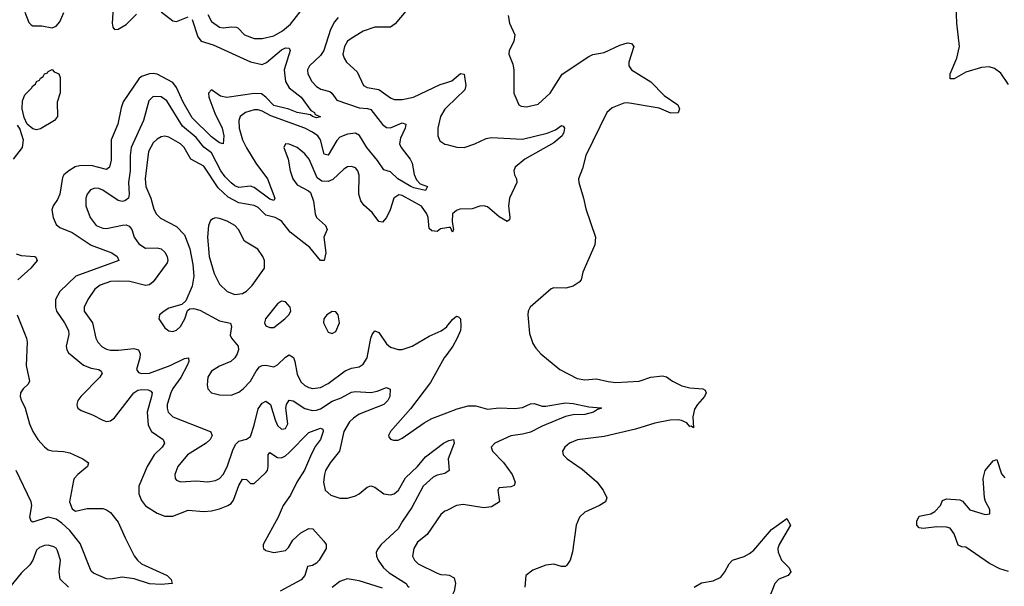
# Model space of a CAD drawing. Header units: inches. Extents: x 1843162 to 1959474, y 907081 to 1016326.
# Tile 310 of 656: x 1937803 to 1942868, y 914915 to 917828. Entities that reach past the tile are written whole.
import ezdxf

# ---------------------------------------------------------------- set-up
doc = ezdxf.new("R2010")
doc.units = ezdxf.units.IN
doc.header["$MEASUREMENT"] = 0
doc.layers.add('B9931', color=7, linetype='Continuous')
doc.layers.add('B9941', color=7, linetype='Continuous')

msp = doc.modelspace()

# ---------------------------------------------------------------- linework, layer by layer
at = {"layer": 'B9931', "color": 5}
for points, elevation in [([(1939825.1, 917914.9), (1939733.7, 917806.3), (1939710.1, 917789.9), (1939630, 917788.9), (1939570, 917768.7), (1939506.4, 917730), (1939490, 917717.4), (1939474.7, 917690), (1939466, 917650), (1939471.5, 917630), (1939484.9, 917610), (1939538.8, 917558.8), (1939572, 917490), (1939590, 917479.7), (1939650, 917468.8), (1939710, 917426.3), (1939730, 917417.6), (1939770, 917416.6), (1939829.6, 917430), (1939966, 917494), (1940000, 917505.3)], 660), ([(1937830, 917866.3), (1937850, 917812.7), (1937861.3, 917801.3), (1937870, 917796.5), (1937916.7, 917796.7), (1937970, 917786.3), (1937990, 917794), (1938010, 917817.3), (1938030, 917865.3)], 620), ([(1938283.6, 917890), (1938278.4, 917810), (1938281.6, 917790), (1938290, 917776.5), (1938310, 917778.9), (1938350, 917803.6), (1938403.2, 917856.8)], 620), ([(1938530, 917867.5), (1938590, 917821.2), (1938610, 917817.7), (1938670, 917843.2)], 620), ([(1938770, 917853.7), (1938790, 917819), (1938830, 917788.6), (1938850, 917785), (1938891.8, 917791.8), (1938916.3, 917790), (1938925.6, 917785.6), (1938959.5, 917750), (1939010, 917731), (1939050.2, 917730.2), (1939110, 917743.9), (1939155.5, 917770), (1939195.6, 917804.4), (1939257.1, 917882.9)], 640), ([(1938690, 917829), (1938719.2, 917739.2), (1938736.9, 917716.9), (1938797.6, 917697.6), (1938990.5, 917610.5), (1939050, 917597.7), (1939072.6, 917607.4), (1939150, 917672), (1939170, 917683), (1939190, 917681.6), (1939194.2, 917670), (1939163.9, 917570), (1939170.1, 917510), (1939190, 917477.1), (1939251.8, 917430), (1939301.5, 917361.5), (1939320.3, 917350), (1939322, 917342), (1939350, 917328), (1939330, 917323.5), (1939309.7, 917330), (1939298.7, 917338.7), (1939230, 917349.9), (1939187.7, 917367.7), (1939110, 917387.4), (1939069.9, 917430), (1939046.6, 917446.6), (1939010, 917447.9), (1938867.8, 917427.8), (1938835.2, 917435.2), (1938790, 917467.6), (1938773.4, 917450), (1938775.3, 917430), (1938807.1, 917347.1), (1938845.3, 917270), (1938853.4, 917230), (1938850, 917189.4), (1938830, 917195.3), (1938790, 917225.3), (1938690, 917322.5), (1938643.3, 917403.3), (1938610, 917478.9), (1938590, 917504.7), (1938510, 917547.2), (1938490, 917551.3), (1938470, 917549.4), (1938430, 917534.8), (1938416.5, 917523.5), (1938335, 917405), (1938324.7, 917375.3), (1938307.5, 917290), (1938274.1, 917210), (1938273.6, 917106.4), (1938264.9, 917070), (1938250, 917057.6), (1938170, 917077.7), (1938110, 917077), (1938089.1, 917070.9), (1938055.3, 917050), (1938030.2, 917030), (1938022.7, 917017.3), (1938008.7, 916930), (1937997, 916903), (1937974.4, 916870), (1937967.8, 916850), (1937974.8, 916810), (1937990, 916774), (1938010, 916759.4), (1938073.2, 916733.2), (1938170, 916668.4), (1938277, 916630), (1938304.6, 916610), (1938312.2, 916590), (1938092, 916510), (1938010.1, 916429.9), (1937986.9, 916390), (1937987.1, 916350), (1937992.7, 916330), (1938033.9, 916270), (1938054.4, 916230), (1938055.6, 916210), (1938042.2, 916150), (1938045.6, 916130), (1938054.4, 916114.4), (1938131.5, 916051.5), (1938170, 916036.9), (1938210.5, 916030), (1938221.6, 916021.6), (1938227.1, 916010), (1938214.8, 915990), (1938116.8, 915890), (1938102.9, 915870), (1938096.2, 915850), (1938099.3, 915839.3), (1938102.8, 915830), (1938118.6, 915818.6), (1938176.7, 915796.7), (1938230, 915769.5), (1938250, 915763), (1938270, 915765.9), (1938290, 915781.1), (1938390.4, 915910), (1938410, 915922.6), (1938430, 915927.5), (1938464.4, 915924.4), (1938477.7, 915917.7), (1938483.7, 915910), (1938481.7, 915890), (1938459.3, 915810), (1938463.9, 915743.9), (1938481.4, 915710), (1938540.2, 915670), (1938547.6, 915650), (1938535.3, 915630), (1938494, 915590), (1938458.9, 915530), (1938416.6, 915430), (1938415, 915390), (1938430, 915355.6), (1938450, 915329.4), (1938510, 915290.1), (1938550, 915275.1), (1938590, 915276.1), (1938670, 915306.7), (1938750, 915299.2), (1938790, 915302.3), (1938830, 915312.4), (1938873.3, 915330), (1938890, 915340.9), (1938902.6, 915357.4), (1938930, 915433.2), (1938950, 915465), (1938970, 915464.4), (1938990, 915442.7), (1939010, 915443.8), (1939070, 915500.1), (1939077.3, 915510), (1939082, 915530), (1939081.4, 915590), (1939090, 915603.2), (1939130, 915577.7), (1939150, 915575.1), (1939170, 915585.1), (1939190, 915603), (1939290, 915705.5), (1939350, 915728.7), (1939362.5, 915722.5), (1939364.9, 915710), (1939350.7, 915670), (1939324.6, 915635.4), (1939304, 915596), (1939268.4, 915511.6), (1939228.1, 915450), (1939196.1, 915383.9), (1939158.8, 915330), (1939132.3, 915270), (1939055.3, 915130), (1939056, 915116), (1939057, 915110), (1939070, 915099.6), (1939110, 915089.2), (1939170, 915099.7), (1939185.2, 915114.8), (1939207.7, 915152.3), (1939250, 915190.6), (1939290, 915211.5), (1939310.5, 915210), (1939367.3, 915147.3), (1939378.9, 915130), (1939378.8, 915110), (1939343.8, 915050), (1939330, 915033.9), (1939310, 915021.6), (1939284, 915016), (1939269.7, 914970.3), (1939251.6, 914948.4), (1939143.1, 914890)], 620), ([(1939440.5, 917839.5), (1939422.8, 917817.2), (1939402.1, 917777.9), (1939368.4, 917670), (1939350, 917643.7), (1939293.7, 917590), (1939283.8, 917570), (1939284.8, 917550), (1939306, 917510), (1939330, 917484.1), (1939351.3, 917471.3), (1939397.7, 917457.7), (1939409.5, 917449.5), (1939434.5, 917414.5), (1939550, 917374.3), (1939591.6, 917371.6), (1939610, 917365.3), (1939670, 917288.6), (1939690, 917273.2), (1939710, 917271.8), (1939770, 917297.3), (1939790, 917290.4), (1939785.3, 917270), (1939761.1, 917218.9), (1939756.5, 917190), (1939765, 917170), (1939812.4, 917110), (1939821.5, 917090), (1939832.3, 917032.3), (1939844, 917004), (1939863.7, 916983.7), (1939901, 916970), (1939891, 916950), (1939830, 916962.6), (1939814.7, 916970), (1939748.2, 917010), (1939710, 917045.3), (1939675.6, 917055.6), (1939644.3, 917104.3), (1939588.9, 917170), (1939551.6, 917231.6), (1939530, 917245.2), (1939490, 917239.4), (1939450, 917224.2), (1939433.9, 917206.1), (1939390, 917130.7), (1939370, 917136.8), (1939350.3, 917210), (1939336.4, 917230), (1939308.6, 917250), (1939269, 917270), (1939094.1, 917334.1), (1939050, 917358.3), (1939030, 917364.6), (1939010, 917363.6), (1938964.9, 917350), (1938937.1, 917330), (1938929.5, 917310), (1938932.8, 917270), (1938950, 917210.3), (1938970, 917169), (1939017.2, 917090), (1939076.9, 917010), (1939115.6, 916910), (1939110, 916898.7), (1939090, 916905.9), (1939010, 916965.2), (1938990, 916971.7), (1938930, 916965.6), (1938910, 916973.1), (1938890, 916988.7), (1938859.3, 917019.3), (1938837.4, 917050), (1938790, 917143.6), (1938750, 917172), (1938710, 917222), (1938640.1, 917280.1), (1938560.6, 917410), (1938530, 917431.3), (1938490, 917432.9), (1938466.8, 917410), (1938439.2, 917310), (1938375.6, 917170), (1938370.5, 917130), (1938371.4, 917050), (1938363.4, 916990), (1938366.7, 916930), (1938363.2, 916910), (1938344.3, 916895.7), (1938330, 916893.4), (1938310, 916899), (1938230, 916951.4), (1938210, 916959.9), (1938190, 916961.9), (1938167.1, 916952.9), (1938150.2, 916930), (1938143.8, 916910), (1938143, 916870), (1938165.1, 916810), (1938197.2, 916770), (1938230, 916755.5), (1938250, 916754.3), (1938331, 916771), (1938350, 916772.6), (1938366.6, 916766.6), (1938380.2, 916750), (1938392.7, 916710), (1938415.4, 916675.4), (1938450, 916653.5), (1938510, 916655.3), (1938530.1, 916650.1), (1938550, 916632.4), (1938562.3, 916610), (1938565.4, 916590), (1938561.7, 916578.3), (1938490, 916480.3), (1938470, 916464.1), (1938450, 916461.7), (1938370, 916481.2), (1938310, 916484.2), (1938270, 916481.9), (1938216.6, 916463.4), (1938190, 916442.2), (1938152.8, 916390), (1938133.8, 916350), (1938135, 916330), (1938176.8, 916270), (1938194.5, 916190), (1938204.2, 916170), (1938226.7, 916146.7), (1938250, 916133.7), (1938270, 916129.6), (1938310.8, 916129.2), (1938390, 916138.1), (1938414.7, 916130), (1938422.2, 916110), (1938420.9, 916090), (1938404, 916030), (1938413.9, 916013.9), (1938428.8, 916008.8), (1938470.2, 916010.2), (1938576.4, 916050), (1938650, 916086), (1938670.5, 916090), (1938673.8, 916070), (1938664.2, 916050), (1938631.2, 915988.8), (1938590, 915932.5), (1938580.9, 915910), (1938562.1, 915850), (1938561.1, 915830), (1938566.3, 915810), (1938590, 915786.2), (1938775, 915715), (1938783.7, 915710), (1938792.8, 915690), (1938782.8, 915670), (1938761.5, 915650), (1938666.5, 915590), (1938616.5, 915530), (1938600.3, 915490), (1938602, 915470), (1938610, 915460.4), (1938630, 915451.7), (1938710, 915457.1), (1938770, 915452.1), (1938810, 915458.8), (1938830.9, 915470), (1938850, 915490.3), (1938870, 915528.8), (1938900.4, 915619.6), (1938914.4, 915645.6), (1938930, 915660.3), (1938970, 915671.7), (1938990, 915684.4), (1939010, 915743.8), (1939030, 915826.5), (1939050, 915855.6), (1939070, 915867.2), (1939092.4, 915850), (1939116.8, 915770), (1939130, 915742.3), (1939150, 915722.8), (1939170, 915726.7), (1939182.5, 915750), (1939172.7, 915830), (1939175.8, 915850), (1939190, 915872.3), (1939210, 915868.7), (1939270, 915828.8), (1939310, 915818.5), (1939330, 915820.3), (1939350, 915827.2), (1939410, 915866.4), (1939456, 915884), (1939510, 915912.7), (1939530, 915916.6), (1939610, 915911.4), (1939642.3, 915917.7), (1939690, 915937.6), (1939708.2, 915928.2), (1939706.5, 915890), (1939696.5, 915870), (1939676.9, 915850), (1939550, 915799.9), (1939520.1, 915779.9), (1939500.1, 915759.9), (1939470.8, 915710), (1939448.5, 915610), (1939400.2, 915550), (1939376.8, 915510), (1939370.2, 915490), (1939366.3, 915450), (1939374.7, 915410), (1939403.3, 915383.3), (1939450, 915368), (1939490, 915368.8), (1939530, 915380.2), (1939550, 915390.2), (1939590, 915424.3), (1939610, 915431.8), (1939630, 915424.8), (1939677, 915390), (1939710, 915385.2), (1939730, 915390.7), (1939750.8, 915409.2), (1939787.3, 915472.7), (1939849.1, 915530), (1939890, 915580.7), (1939982.6, 915650), (1940000, 915659.5)], 640), ([(1940000, 917377.2), (1939990, 917367.6), (1939967.1, 917330), (1939953.8, 917270), (1939954.2, 917230), (1939964.6, 917204.6), (1939990, 917187.9), (1940000, 917185.3)], 660), ([(1937790, 917286.2), (1937804.1, 917264.1), (1937821, 917210), (1937815.4, 917170), (1937770.1, 917109.9)], 580), ([(1940000, 916758), (1939967, 916753), (1939950, 916738.1), (1939922.6, 916742.6), (1939910, 916754.5), (1939904.9, 916810), (1939898.1, 916830), (1939870, 916868.3), (1939770, 916923.9), (1939753.3, 916926.7), (1939727.7, 916910), (1939709.4, 916850), (1939690, 916811.1), (1939670, 916787.2), (1939650, 916789.8), (1939616.7, 916836.7), (1939574, 916874), (1939557.2, 916897.2), (1939548.2, 916930), (1939548.7, 917028.7), (1939542.6, 917050), (1939530, 917066), (1939510, 917073.5), (1939490, 917072), (1939470, 917059.7), (1939413.8, 917006.2), (1939390, 916996.3), (1939356.9, 916996.9), (1939334, 917014), (1939291.4, 917110), (1939270, 917138.9), (1939230, 917170.9), (1939190, 917187.3), (1939170, 917189), (1939162.4, 917170), (1939183.6, 917110), (1939194.3, 917050), (1939207.6, 917010), (1939230, 916979.5), (1939288.5, 916948.5), (1939298.5, 916938.5), (1939315, 916895), (1939322.3, 916830), (1939330, 916810.4), (1939375.8, 916770), (1939384.4, 916750), (1939367.9, 916710), (1939378.1, 916630), (1939370, 916589.6), (1939350, 916589.7), (1939296.3, 916656.2), (1939194.7, 916734.7), (1939151.6, 916790), (1939138.8, 916798.8), (1939117.2, 916810), (1939070, 916823.2), (1939030, 916862.1), (1939010, 916872.2), (1938930, 916886.2), (1938875.1, 916915.1), (1938823.7, 916963.7), (1938750, 917074.8), (1938682.9, 917110), (1938649.9, 917169.9), (1938630, 917189.9), (1938570, 917224.2), (1938550, 917229.1), (1938530, 917225), (1938510, 917214), (1938490, 917194.4), (1938465.6, 917150), (1938448.9, 917010), (1938451.9, 916970), (1938476.8, 916910), (1938493.7, 916853.7), (1938507.4, 916827.4), (1938527.9, 916807.9), (1938610, 916763.8), (1938650, 916722.3), (1938678, 916650), (1938693.2, 916570), (1938698.9, 916510), (1938690, 916458), (1938657.6, 916382.4), (1938637.1, 916362.9), (1938570, 916344), (1938546, 916330), (1938523, 916310), (1938518.4, 916290), (1938550, 916243.1), (1938570, 916228.8), (1938590, 916224.9), (1938610, 916231.8), (1938630, 916250.4), (1938652, 916290), (1938667, 916333), (1938678.6, 916341.4), (1938696.6, 916343.4), (1938730, 916334), (1938830, 916279.8), (1938887.1, 916267.1), (1938892.3, 916250), (1938886.1, 916206.1), (1938892.4, 916190), (1938927.2, 916150), (1938928.9, 916130), (1938922.3, 916110), (1938908.9, 916090), (1938888.7, 916071.3), (1938830, 916047), (1938790, 916021.7), (1938771.3, 915990), (1938766.9, 915950), (1938770.3, 915930), (1938790, 915908.8), (1938830, 915899), (1938890, 915898), (1938930, 915912.4), (1938953.3, 915930), (1938990, 915970.3), (1939018.9, 916021.1), (1939037.3, 916042.7), (1939050, 916050.2), (1939069.1, 916050.9), (1939110, 916043.8), (1939130, 916053.1), (1939170, 916092.2), (1939190, 916105), (1939211.1, 916091.1), (1939218.9, 916070), (1939230, 916004.9), (1939250, 915966.7), (1939270, 915947.8), (1939290, 915937.6), (1939310, 915931.7), (1939350, 915937.3), (1939390, 915957.4), (1939477.2, 916022.8), (1939510, 916036.6), (1939550, 916043.5), (1939570, 916056.9), (1939590.9, 916090), (1939610, 916190.7), (1939616.4, 916210), (1939630, 916228.8), (1939650, 916219.6), (1939690, 916161.5), (1939710, 916143.6), (1939750, 916132.2), (1939770, 916132.1), (1939821.3, 916150), (1939910, 916200.6), (1939971.1, 916228.9), (1940000, 916249.3)], 660), ([(1937784.8, 916624.8), (1937810, 916615), (1937880.7, 916610), (1937886.6, 916606.6), (1937892.3, 916590), (1937859.5, 916550), (1937794, 916490)], 580), ([(1937790.5, 916310), (1937838.8, 916190), (1937841.5, 916170), (1937836.1, 916050), (1937854.2, 915970), (1937846.3, 915953.7), (1937820.7, 915930), (1937807.3, 915910), (1937805, 915890), (1937810, 915874.4), (1937831.2, 915831.2), (1937854.1, 915750), (1937870.1, 915710.1), (1937896.1, 915670), (1937930, 915631.5), (1937950, 915617), (1937970, 915611.1), (1938028.6, 915608.6), (1938060.8, 915600.8), (1938128.4, 915570), (1938156.4, 915550), (1938152.4, 915530), (1938102.4, 915490), (1938084, 915470), (1938080.3, 915459.7), (1938058.5, 915350), (1938073.2, 915313.2), (1938090, 915301.6), (1938150, 915314.4), (1938230, 915315), (1938250, 915307.8), (1938270, 915293.6), (1938310, 915243.9), (1938344.8, 915164.8), (1938392.2, 915072.2), (1938408.8, 915048.8), (1938430.3, 915030.3), (1938562, 914970), (1938582, 914950), (1938586.8, 914930), (1938530, 914924.9), (1938470, 914927.1), (1938392.6, 914952.6), (1938330, 914961.2), (1938270, 914951.5), (1938250, 914953.5), (1938182.4, 914982.4), (1938170, 914993), (1938114.3, 915134.3), (1938061.2, 915201.2), (1938020.3, 915240.3), (1937990, 915260.3), (1937950, 915269.7), (1937870, 915244.9), (1937862, 915250), (1937855.7, 915270), (1937865, 915330), (1937861.8, 915350), (1937784.1, 915510)], 580), ([(1940000, 916107.4), (1939987.1, 916090), (1939916.8, 915963.2), (1939813.4, 915826.6), (1939710.5, 915710), (1939700.7, 915690), (1939702.5, 915682.5), (1939710.7, 915670.7), (1939726.4, 915666.4), (1939750, 915666.7), (1939770, 915676.4), (1939884, 915756), (1939923.2, 915776.8), (1940000, 915806.3)], 660), ([(1940000, 915501.7), (1939990, 915495.3), (1939950, 915485.5), (1939930, 915475.4), (1939878.3, 915430), (1939820.4, 915319.6), (1939772.2, 915250), (1939750.6, 915210), (1939662.6, 915130), (1939646.3, 915110), (1939637.4, 915090), (1939638.1, 915070), (1939646.3, 915050), (1939674, 915010), (1939704.2, 914984.2), (1939791, 914930), (1939797.1, 914917.1), (1939806.7, 914910)], 640), ([(1940000, 915305.3), (1939990, 915300.4), (1939970, 915284.2), (1939898.3, 915181.7), (1939850, 915141.1), (1939830.3, 915110), (1939823.6, 915070), (1939833.4, 915050), (1939852.4, 915030), (1939950, 914982.9), (1939970, 914976.3), (1940000, 914973.2)], 660), ([(1938053.4, 914910), (1938011.4, 914951.4), (1938006.6, 914990), (1938012.2, 915050), (1937997.9, 915097.9), (1937990, 915110.6), (1937978.3, 915118.3), (1937950, 915126.9), (1937930, 915125.4), (1937905.1, 915114.9), (1937890, 915100.2), (1937870.1, 915049.9), (1937855.1, 915024.9), (1937810, 914981.9), (1937750, 914909.4)], 620), ([(1939670, 914906.2), (1939550, 914943), (1939487, 914953), (1939450, 914939.8), (1939410.9, 914909.1)], 640)]:
    msp.add_lwpolyline(points, dxfattribs=dict(at, elevation=elevation))
for points, elevation in [([(1937890, 917262.3), (1937870, 917266.5), (1937842.2, 917290), (1937825.6, 917325.6), (1937815.9, 917370), (1937817.7, 917410), (1937830, 917440.9), (1937863.8, 917476.2), (1937870, 917488.4), (1937883.9, 917496.1), (1937890, 917510.2), (1937904, 917516), (1937910, 917527.7), (1937924.5, 917535.5), (1937930, 917550.2), (1937945.8, 917554.2), (1937950, 917562), (1937970, 917570.8), (1937980.3, 917560.3), (1938004.7, 917550), (1938012, 917530), (1938011.3, 917451.3), (1937996.3, 917403.7), (1937997, 917330), (1937982, 917310), (1937910, 917266.4)], 580), ([(1938810, 916808.7), (1938795.9, 916804.1), (1938785.1, 916794.9), (1938774.3, 916770), (1938769.6, 916710.4), (1938778.3, 916610), (1938803.2, 916523.2), (1938830, 916468.1), (1938869.6, 916429.6), (1938910, 916414.8), (1938950, 916420.9), (1938970, 916431.9), (1938999.2, 916460.8), (1939061.6, 916550), (1939062, 916590), (1939054, 916610), (1939028.2, 916648.2), (1938959.1, 916690), (1938929.3, 916749.3), (1938909.9, 916769.9), (1938870, 916792), (1938830, 916806.5)], 680), ([(1939150, 916380.9), (1939130, 916367), (1939067, 916290), (1939062, 916270), (1939070, 916254), (1939090, 916244.6), (1939110, 916246), (1939167.3, 916290), (1939187, 916310), (1939197, 916330), (1939194.5, 916350), (1939170, 916378)], 680), ([(1939410, 916327), (1939383, 916310), (1939368.4, 916290), (1939365.3, 916270), (1939390, 916220.7), (1939410, 916214), (1939430, 916224), (1939447.3, 916270), (1939442, 916310), (1939430, 916326)], 680)]:
    msp.add_lwpolyline(points, close=True, dxfattribs=dict(at, elevation=elevation))
at = {"layer": 'B9941', "color": 5}
for points, elevation in [([(1942890, 917495.1), (1942850, 917553.3), (1942817, 917577), (1942790, 917585.1), (1942750, 917581.5), (1942670, 917558.5), (1942610, 917523.6), (1942590, 917524), (1942589.6, 917550), (1942624.2, 917630), (1942636.9, 917690), (1942623.5, 917810), (1942616.9, 917990)], 680), ([(1940316.4, 917850), (1940322.4, 917810), (1940350.2, 917750), (1940344.6, 917715.4), (1940321.1, 917670), (1940318.4, 917650), (1940339.6, 917599.6), (1940345.7, 917570), (1940345.7, 917450), (1940370, 917390.7), (1940382.8, 917382.8), (1940410, 917378.9), (1940470, 917393.4), (1940531.1, 917450), (1940593.1, 917546.9), (1940730, 917638.3), (1940751.7, 917648.3), (1940810, 917659.7), (1940890, 917696.9), (1940930, 917708), (1940950, 917706), (1940962.8, 917690), (1940935.8, 917610), (1940936.4, 917590), (1940950, 917570.6), (1941049, 917509), (1941118.2, 917438.2), (1941188, 917390), (1941197.1, 917370), (1941190.3, 917349.7), (1941152.7, 917347.3), (1941093, 917373), (1940930, 917400.6), (1940910, 917398.2), (1940850, 917374.4), (1940823.6, 917350), (1940714.9, 917130), (1940697.8, 917062.2), (1940678, 917010), (1940678.7, 916990), (1940704.2, 916910), (1940715.8, 916855.8), (1940764.9, 916710), (1940761.6, 916670), (1940699.3, 916530), (1940690.5, 916490), (1940680.9, 916479.1), (1940650, 916458), (1940613.1, 916446.9), (1940550.5, 916449.5), (1940536.7, 916443.3), (1940428.4, 916350), (1940418, 916330), (1940416.4, 916310), (1940426, 916214), (1940443.2, 916163.2), (1940458.3, 916138.3), (1940483.8, 916110), (1940581.6, 916030), (1940670, 915983.2), (1940710, 915976.6), (1940770, 915981.9), (1940830, 915967.2), (1940870, 915963.2), (1940989, 915970), (1941050, 915990.9), (1941110, 915997.5), (1941130, 915992.6), (1941161.7, 915970), (1941210, 915945.9), (1941250, 915935.3), (1941318, 915930), (1941330, 915924), (1941334.4, 915910), (1941325.3, 915890), (1941290.1, 915849.9), (1941275.1, 915824.9), (1941265.7, 915785.7), (1941270, 915729.6), (1941258, 915738), (1941250, 915737), (1941234.6, 915754.6), (1941207.9, 915767.9), (1941190, 915771.2), (1941150, 915768.2), (1941070, 915753.2), (1940970, 915722.3), (1940810, 915685), (1940671.7, 915668.3), (1940630.7, 915650), (1940606.8, 915630), (1940594.8, 915610), (1940598.8, 915590), (1940618.8, 915570), (1940696.7, 915516.7), (1940772, 915452), (1940803.7, 915410), (1940824, 915370), (1940816, 915350), (1940786, 915330), (1940710, 915296.2), (1940682, 915270), (1940664.9, 915230), (1940647.5, 915092.5), (1940634, 915050), (1940617.1, 915022.9), (1940610, 915017.2), (1940590, 915017), (1940550, 915029.4), (1940510, 915022.9), (1940442.6, 914997.4), (1940407.3, 914970), (1940401.6, 914910)], 680), ([(1940000, 917505.3), (1940026.1, 917513.9), (1940070, 917550.3), (1940090, 917546.8), (1940097.8, 917490), (1940092.9, 917467.1), (1940000, 917377.2)], 660), ([(1940000, 917185.3), (1940051.8, 917171.8), (1940090, 917171.5), (1940144.7, 917190), (1940203, 917217), (1940230, 917222.9), (1940390, 917213.9), (1940515.7, 917244.3), (1940558.8, 917261.2), (1940590, 917283), (1940599.5, 917279.5), (1940604.9, 917270), (1940602.3, 917250), (1940593, 917230), (1940550, 917194.2), (1940401.1, 917110), (1940352.4, 917070), (1940344.9, 917050), (1940348.5, 917030), (1940358.7, 917010), (1940360.3, 916990), (1940322.2, 916910), (1940317.7, 916870), (1940324.9, 916810), (1940322, 916798), (1940310, 916789.8), (1940270, 916814.8), (1940210, 916865.3), (1940190, 916870.9), (1940170, 916868.8), (1940130, 916855), (1940066.9, 916853.1), (1940050, 916846.6), (1940030.2, 916829.8), (1940028.5, 916788.5), (1940034.2, 916750), (1940030, 916736), (1940018.7, 916758.7), (1940010, 916759.6), (1940000, 916758)], 660), ([(1940000, 916249.3), (1940001, 916250), (1940030, 916286.4), (1940050, 916303), (1940059.5, 916299.5), (1940070.3, 916290.3), (1940073, 916250), (1940071, 916230), (1940053, 916190), (1940030.9, 916149.1), (1940000, 916107.4)], 660), ([(1940000, 915806.3), (1940053.2, 915826.8), (1940110, 915842.7), (1940150, 915842.2), (1940210, 915825.4), (1940270, 915832.6), (1940350.5, 915829.5), (1940390, 915834.2), (1940430, 915853.8), (1940450, 915854.7), (1940490, 915841.6), (1940510, 915841.7), (1940610, 915857.8), (1940650, 915854.4), (1940730, 915837.2), (1940793.1, 915833.1), (1940796.3, 915830), (1940775.8, 915824.2), (1940754, 915810), (1940710, 915799), (1940650, 915796.7), (1940610, 915788.4), (1940490, 915738.3), (1940430, 915707.6), (1940390, 915696.3), (1940330, 915687.9), (1940247, 915650), (1940228.5, 915630), (1940235.3, 915610), (1940291.2, 915551.2), (1940336.9, 915490), (1940352.4, 915450), (1940346.4, 915433.6), (1940330, 915426), (1940270, 915420.9), (1940262.4, 915410), (1940270.5, 915350), (1940230, 915323.5), (1940190, 915318.2), (1940085, 915335), (1940050, 915329.7), (1940000, 915305.3)], 660), ([(1940000, 915659.5), (1940010, 915664.9), (1940034.8, 915670), (1940037.3, 915650), (1940007.6, 915570), (1940012.9, 915510), (1940000, 915501.7)], 640), ([(1942890, 914990.4), (1942844.6, 915004.6), (1942792.3, 915032.3), (1942670, 915115.8), (1942650, 915117.6), (1942630, 915126), (1942610, 915185.1), (1942590, 915213.5), (1942570, 915219.3), (1942521.4, 915221.4), (1942450, 915212.2), (1942430, 915215.1), (1942417.4, 915230), (1942417.7, 915250), (1942430, 915274.9), (1942490, 915287.3), (1942510, 915298.9), (1942539.3, 915330), (1942550, 915356.3), (1942570, 915364.9), (1942639.9, 915359.9), (1942653.1, 915353.1), (1942690, 915307.4), (1942770, 915283.7), (1942792.9, 915287.1), (1942793, 915310), (1942770.8, 915350.8), (1942765.4, 915370), (1942759.1, 915470), (1942769.8, 915510), (1942810, 915560.5), (1942830, 915566.8), (1942853.3, 915493.3), (1942870, 915473)], 680), ([(1941272.1, 914910), (1941310, 914933.1), (1941370, 914942.8), (1941410, 914962.8), (1941431.2, 914988.8), (1941451.9, 915030), (1941469.9, 915050.1), (1941530, 915067.6), (1941556.7, 915083.3), (1941579, 915101), (1941670, 915206.7), (1941750, 915264), (1941768, 915230), (1941710.1, 915130), (1941703.8, 915110), (1941704.8, 915090), (1941721.1, 915050), (1941760.7, 915010), (1941770.3, 914990), (1941755.8, 914970), (1941708.8, 914951.2), (1941687.1, 914930), (1941657.6, 914850)], 680), ([(1940000, 914973.2), (1940011.9, 914971.9), (1940037.7, 914957.7), (1940045, 914930), (1940037.7, 914890), (1940008.3, 914831.7), (1940000, 914823.8)], 660)]:
    msp.add_lwpolyline(points, dxfattribs=dict(at, elevation=elevation))

doc.saveas('drawing.dxf')
